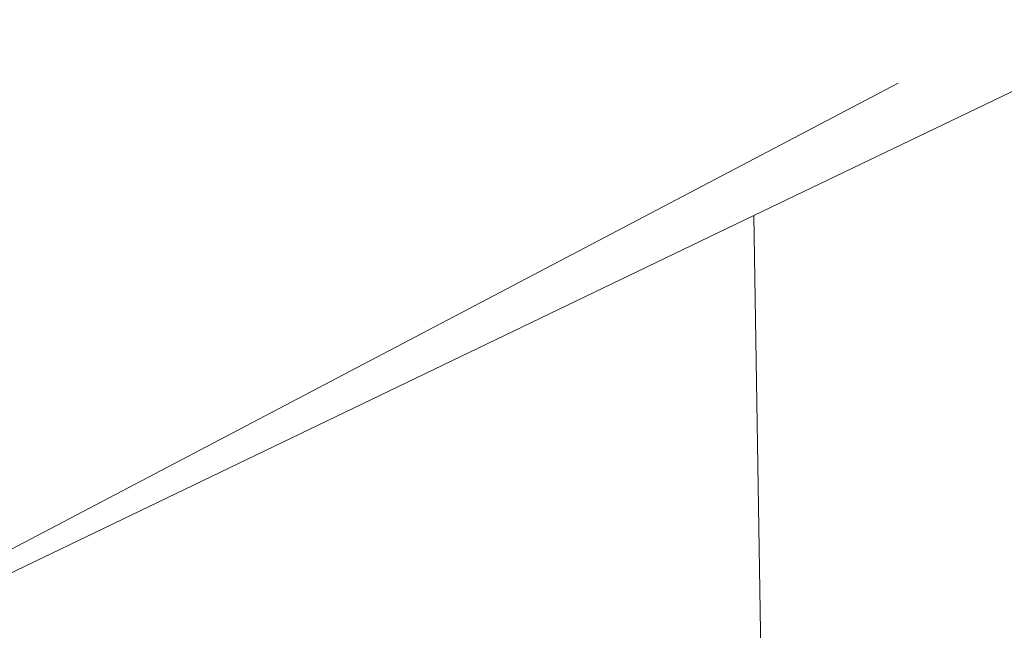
# Model space of a CAD drawing. Header units: metres. Extents: x 163628 to 167855, y 402678 to 405435.
# Tile 306 of 656: x 165654.807 to 165655.224, y 404050.198 to 404050.456. Entities that reach past the tile are written whole.
import ezdxf

# ---------------------------------------------------------------- set-up
doc = ezdxf.new("R2010")
doc.units = ezdxf.units.M
doc.layers.get('0').update_dxf_attribs({"lineweight": 25})
for name, color, linetype, lineweight in [('X-CA190022.004-UO-BGT_Ondergrond$0$GE_201_SHDHek_Lijn_GEM', 253, 'X-CA190022.004-UO-BGT_Ondergrond$0$Hekwerk', 9), ('X-CA190022.004-UO-BGT_Ondergrond$0$GE_322_WGDInrit_Vlak_GEM', 253, 'Continuous', 9), ('X-CA190022.004-UO-BGT_Ondergrond$0$GE_363_OWGBerm_openverharding_Vlak_GEM', 253, 'Continuous', 9), ('X-CA190022.004-UO-BGT_Ondergrond$0$GE_401_OTDErf_Vlak_GEM', 253, 'Continuous', 9), ('X-CA190022.004-UO-DTM inmeting$0$B-WE-IE-TERREINAFSCHEIDING_KUNSTMATIG_RASTERHEKWERK-G', 246, 'X-CA190022.004-UO-DTM inmeting$0$IE-TERREINAFSCHEIDING-KUNSTMATIG-OPEN', 0)]:
    doc.layers.add(name, color=color, linetype=linetype, lineweight=lineweight)
doc.layers.add('X-CA190022.004-UO-DTM inmeting$0$X-XX-AL-MEETPUNT-S', color=246, linetype='Continuous', lineweight=0, plot=False)
doc.linetypes.add('X-CA190022.004-UO-BGT_Ondergrond$0$Hekwerk', pattern='A,5,-1.5,[2,dgnlstyle-Veghel.shx,S=0.007937,R=0,X=0,Y=0],-1.5', length=8)
doc.linetypes.add('X-CA190022.004-UO-DTM inmeting$0$IE-TERREINAFSCHEIDING-KUNSTMATIG-OPEN', pattern='A,7,-1.5,[67,NLCS.SHX,S=0.75,R=0,X=0,Y=0],-1.5', length=10)

# ---------------------------------------------------------------- blocks, each defined once
blk = doc.blocks.new('X-CA190022.004-UO-DTM inmeting$0$punt')
at = {"color": 0, "lineweight": -2}
blk.add_line((0, 0), (0, 0), dxfattribs=at)

msp = doc.modelspace()

# ---------------------------------------------------------------- linework, layer by layer
at = {"layer": 'X-CA190022.004-UO-BGT_Ondergrond$0$GE_201_SHDHek_Lijn_GEM'}
for p, q in [((165660.944, 404053.174), (165655.118, 404050.373)), ((165655.118, 404050.373), (165653.304, 404049.501))]:
    msp.add_line(p, q, dxfattribs=at)
at = {"layer": 'X-CA190022.004-UO-BGT_Ondergrond$0$GE_322_WGDInrit_Vlak_GEM', "flags": 128}
msp.add_lwpolyline([(165659.222, 404048.35), (165655.172, 404046.399), (165655.173, 404046.841), (165655.118, 404050.373), (165660.944, 404053.174), (165662.756, 404053.989), (165664.033, 404051.106)], dxfattribs=at)
at = {"layer": 'X-CA190022.004-UO-BGT_Ondergrond$0$GE_363_OWGBerm_openverharding_Vlak_GEM', "flags": 128}
msp.add_lwpolyline([(165654.477, 404046.064), (165644.248, 404041.136), (165643.699, 404040.871), (165642.372, 404043.59), (165653.528, 404048.693), (165653.304, 404049.501), (165655.118, 404050.373), (165655.173, 404046.841), (165655.172, 404046.399), (165654.477, 404046.064)], dxfattribs=at)
at = {"layer": 'X-CA190022.004-UO-BGT_Ondergrond$0$GE_401_OTDErf_Vlak_GEM', "flags": 128}
msp.add_lwpolyline([(165673.47, 404061.721), (165673.162, 404058.916), (165662.756, 404053.989), (165660.944, 404053.174), (165655.118, 404050.373), (165653.304, 404049.501), (165653.528, 404048.693), (165642.372, 404043.59), (165641.896, 404043.139), (165638.322, 404041.281)], dxfattribs=at)
at = {"layer": 'X-CA190022.004-UO-DTM inmeting$0$B-WE-IE-TERREINAFSCHEIDING_KUNSTMATIG_RASTERHEKWERK-G'}
msp.add_line((165655.179, 404050.429, 9.166), (165653.345, 404049.466, 9.117), dxfattribs=at)

# ---------------------------------------------------------------- block references
at = {"layer": 'X-CA190022.004-UO-DTM inmeting$0$X-XX-AL-MEETPUNT-S', "linetype": 'ByBlock', "lineweight": -2}
msp.add_blockref('X-CA190022.004-UO-DTM inmeting$0$punt', (165655.179, 404050.429, 9.166), dxfattribs=at)

doc.saveas('drawing.dxf')
